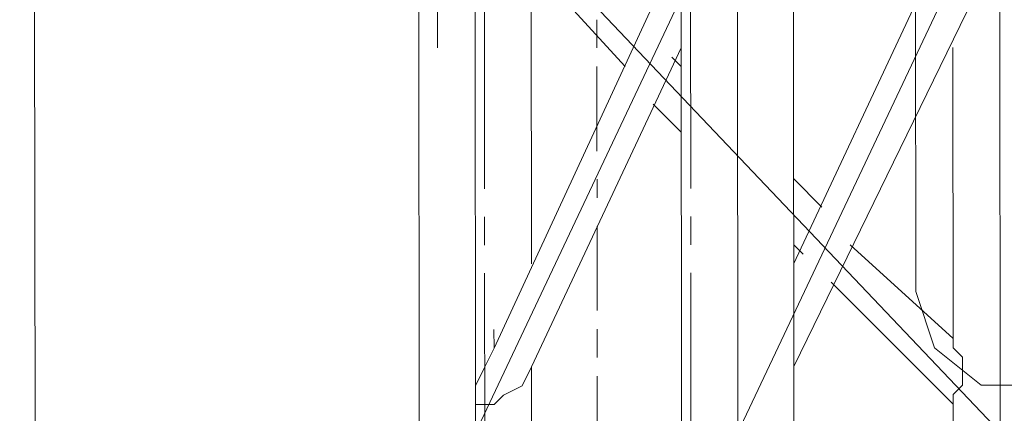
# Model space of a CAD drawing. Header units: inches. Extents: x -5850 to 5646, y 8947 to 13007.
# Tile 265 of 548: x -3189 to -3144, y 10664 to 10681. Entities that reach past the tile are written whole.
import ezdxf

# ---------------------------------------------------------------- set-up
doc = ezdxf.new("R2010")
doc.units = ezdxf.units.IN
doc.header["$MEASUREMENT"] = 0
doc.layers.add('at_Entity', color=7, linetype='Continuous')

msp = doc.modelspace()

# ---------------------------------------------------------------- linework, layer by layer
at = {"layer": 'at_Entity', "color": 7, "lineweight": 20}
for p, q in [((-3188.615, 11435.419), (-3187.75, 10467.275)), ((-3170.655, 10712.709), (-3170.61, 10662.861)), ((-3148.227, 10669.222), (-3148.258, 10704.281)), ((-3168.073, 10662.864), (-3168.095, 10687.79)), ((-3144.418, 10662.885), (-3168.095, 10687.79)), ((-3156.268, 10687.801), (-3168.073, 10662.864)), ((-3158.783, 10662.872), (-3158.805, 10687.799)), ((-3156.245, 10662.874), (-3156.268, 10687.801)), ((-3144.44, 10687.811), (-3156.245, 10662.874)), ((-3153.714, 10662.876), (-3153.736, 10687.803)), ((-3144.418, 10662.885), (-3144.44, 10687.811)), ((-3158.802, 10684.843), (-3167.234, 10666.668)), ((-3153.721, 10670.483), (-3146.975, 10684.854)), ((-3153.716, 10665.838), (-3144.86, 10684.008)), ((-3167.659, 10673.85), (-3167.668, 10683.564)), ((-3165.548, 10670.472), (-3165.56, 10683.989)), ((-3165.56, 10683.989), (-3161.329, 10679.348)), ((-3158.369, 10673.858), (-3158.377, 10683.572)), ((-3158.798, 10680.192), (-3165.544, 10665.827)), ((-3146.547, 10680.203), (-3146.535, 10667.11)), ((-3159.222, 10679.774), (-3158.797, 10679.35)), ((-3160.062, 10677.659), (-3158.795, 10676.389)), ((-3153.724, 10674.286), (-3152.457, 10673.016)), ((-3167.657, 10671.312), (-3167.658, 10672.584)), ((-3158.366, 10671.321), (-3158.368, 10672.592)), ((-3153.721, 10671.325), (-3153.297, 10670.907)), ((-3151.184, 10671.327), (-3146.535, 10667.11)), ((-3167.647, 10660.332), (-3167.656, 10670.046)), ((-3158.357, 10660.341), (-3158.365, 10670.055)), ((-3152.03, 10669.642), (-3146.532, 10664.154)), ((-3147.382, 10666.685), (-3148.227, 10669.222)), ((-3167.235, 10667.515), (-3167.234, 10666.668)), ((-3146.535, 10667.11), (-3146.535, 10666.686)), ((-3167.234, 10666.668), (-3167.652, 10665.825)), ((-3145.267, 10664.997), (-3147.382, 10666.685)), ((-3146.535, 10666.686), (-3146.116, 10666.268)), ((-3146.116, 10666.268), (-3146.115, 10664.997)), ((-3167.652, 10665.825), (-3168.075, 10664.977)), ((-3165.961, 10664.979), (-3165.544, 10665.827)), ((-3165.541, 10662.866), (-3165.544, 10665.827)), ((-3168.075, 10664.977), (-3168.074, 10664.135)), ((-3166.809, 10664.56), (-3165.961, 10664.979)), ((-3146.115, 10664.997), (-3146.533, 10664.578)), ((-3144.42, 10664.998), (-3145.267, 10664.997)), ((-3144.42, 10664.998), (-3143.154, 10664.999)), ((-3167.232, 10664.136), (-3166.809, 10664.56)), ((-3146.533, 10664.578), (-3146.532, 10664.154)), ((-3168.074, 10664.135), (-3167.232, 10664.136)), ((-3146.532, 10664.154), (-3146.531, 10662.883))]:
    msp.add_line(p, q, dxfattribs=at)
at = {"layer": 'at_Entity', "color": 3, "lineweight": 20}
for p, q in [((-3169.778, 10680.183), (-3169.781, 10683.562)), ((-3156.264, 10683.15), (-3156.26, 10679.776)), ((-3162.597, 10681.455), (-3162.596, 10680.189)), ((-3162.595, 10679.347), (-3162.592, 10675.544)), ((-3162.59, 10674.278), (-3162.59, 10673.43)), ((-3162.589, 10672.164), (-3162.585, 10668.361)), ((-3162.584, 10667.519), (-3162.583, 10666.253)), ((-3162.582, 10665.406), (-3162.579, 10661.603))]:
    msp.add_line(p, q, dxfattribs=at)

doc.saveas('drawing.dxf')
